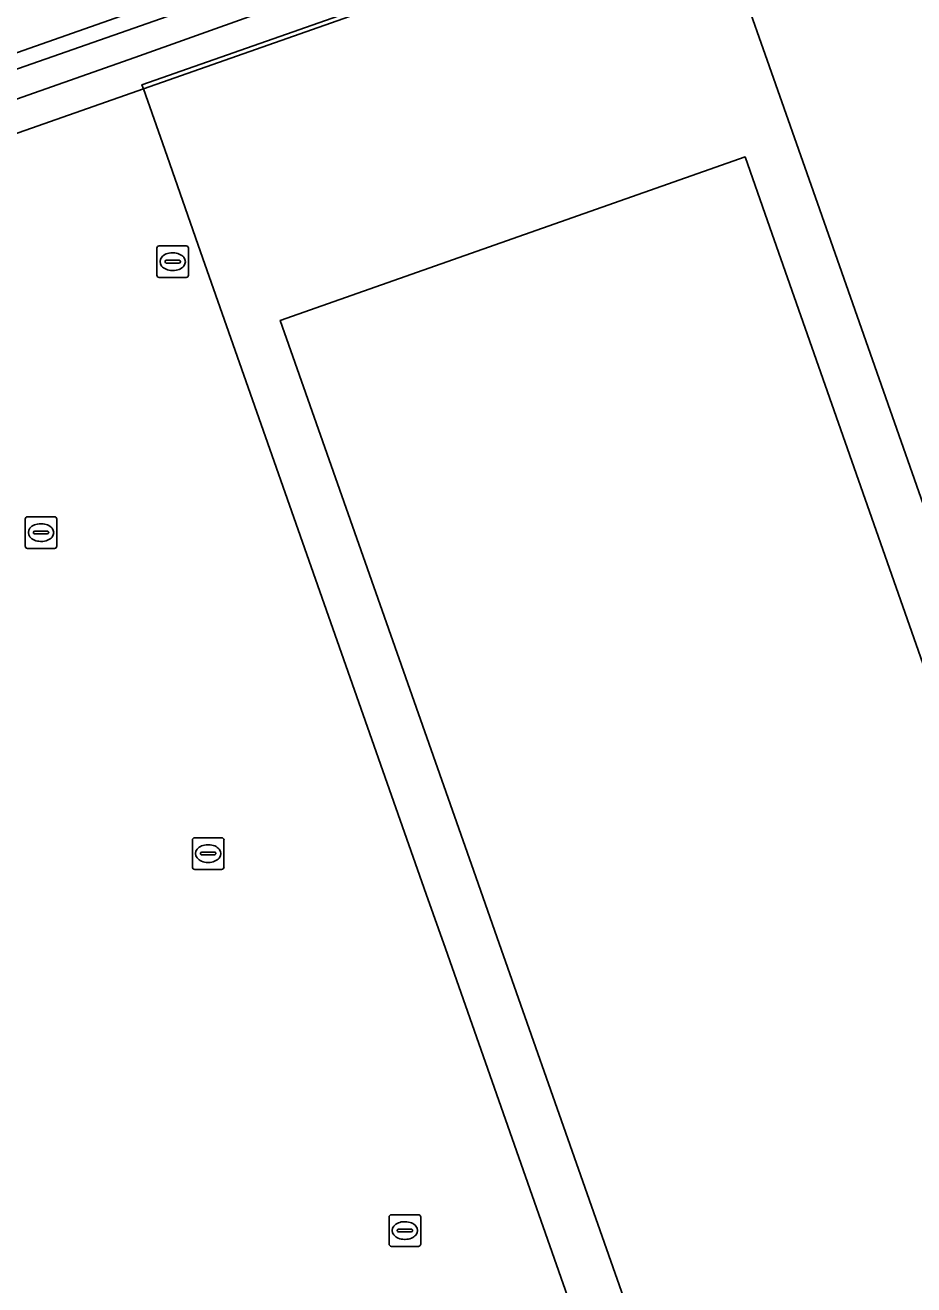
# Model space of a CAD drawing. Extents: x 157692 to 159674, y 381452 to 383291.
# Drawn here: x 159501.13 to 159529.23, y 382754.76 to 382794.59 of the extents above; entities that cross this region are included whole.
import ezdxf

# ---------------------------------------------------------------- set-up
doc = ezdxf.new("R2010")
doc.units = 0
for name, color, linetype in [('IMGEO_Erf', 7, 'Continuous'), ('IMGEO_Groenvoorziening', 7, 'Continuous'), ('IMGEO_Kolk', 7, 'Continuous'), ('IMGEO_Muur', 7, 'Continuous'), ('IMGEO_Pand', 7, 'Continuous'), ('IMGEO_Pand_overbouw', 7, 'Continuous'), ('IMGEO_Rijbaan_lokaal_gesloten', 7, 'Continuous'), ('IMGEO_Rijbaan_lokaal_open', 7, 'Continuous')]:
    doc.layers.add(name, color=color, linetype=linetype)

msp = doc.modelspace()

# ---------------------------------------------------------------- linework, layer by layer
at = {"layer": 'IMGEO_Erf'}
msp.add_lwpolyline([(159550.578, 382739.611), (159541.114, 382766.329), (159538.501, 382773.705), (159537.433, 382776.72), (159536.158, 382780.323), (159530.696, 382795.744), (159530.606, 382795.729), (159530.565, 382795.722), (159529.403, 382799.114), (159529.485, 382799.149), (159528.969, 382800.561), (159528.926, 382800.546), (159528.77, 382800.975), (159504.868, 382792.577), (159497.567, 382790.012), (159485.359, 382785.698), (159470.416, 382780.397), (159455.063, 382774.73), (159445.562, 382771.276)], dxfattribs=at)
msp.add_lwpolyline([(159515.984, 382765.942), (159515.38, 382767.66), (159509.196, 382785.254), (159523.896, 382790.422), (159524.605, 382788.401), (159541.515, 382740.221), (159543.182, 382735.47), (159528.504, 382730.322), (159524.863, 382740.679), (159524.205, 382742.552), (159522.482, 382747.456), (159521.822, 382749.332)], close=True, dxfattribs=at)
at = {"layer": 'IMGEO_Groenvoorziening'}
for points in [[(159527.65, 382802.579), (159493.859, 382790.748), (159460.155, 382778.837), (159460.147, 382778.88), (159459.355, 382778.599), (159454.208, 382776.774), (159454.06, 382776.712), (159454.161, 382776.472), (159448.479, 382774.562)], [(159439.575, 382770.264), (159450.926, 382774.348), (159457.26, 382776.642), (159470.301, 382781.444), (159479.563, 382784.691), (159487.02, 382787.379), (159504.599, 382793.564), (159521.555, 382799.63)]]:
    msp.add_lwpolyline(points, dxfattribs=at)
at = {"layer": 'IMGEO_Kolk'}
for p, q in [((159505.294, 382786.686), (159505.294, 382787.538)), ((159505.369, 382787.612), (159506.221, 382787.612)), ((159506.295, 382787.538), (159506.295, 382786.686)), ((159505.553, 382787.106), (159505.553, 382787.118)), ((159505.991, 382787.069), (159505.593, 382787.069)), ((159505.596, 382787.155), (159505.994, 382787.155)), ((159505.782, 382787.392), (159505.807, 382787.392)), ((159506.037, 382787.118), (159506.037, 382787.106)), ((159505.805, 382786.832), (159505.78, 382786.832)), ((159506.221, 382786.612), (159505.369, 382786.612)), ((159501.13, 382778.12), (159501.13, 382778.972)), ((159501.205, 382779.046), (159502.057, 382779.046)), ((159501.618, 382778.826), (159501.643, 382778.826)), ((159502.131, 382778.972), (159502.131, 382778.12)), ((159501.389, 382778.54), (159501.389, 382778.552)), ((159501.827, 382778.503), (159501.429, 382778.503)), ((159501.432, 382778.589), (159501.83, 382778.589)), ((159501.873, 382778.552), (159501.873, 382778.54)), ((159502.057, 382778.046), (159501.205, 382778.046)), ((159501.641, 382778.266), (159501.616, 382778.266)), ((159506.416, 382767.97), (159506.416, 382768.822)), ((159506.491, 382768.896), (159507.343, 382768.896)), ((159507.417, 382768.822), (159507.417, 382767.97)), ((159506.675, 382768.39), (159506.675, 382768.402)), ((159507.113, 382768.353), (159506.715, 382768.353)), ((159506.718, 382768.439), (159507.116, 382768.439)), ((159506.904, 382768.676), (159506.929, 382768.676)), ((159507.159, 382768.402), (159507.159, 382768.39)), ((159506.927, 382768.116), (159506.902, 382768.116)), ((159507.343, 382767.896), (159506.491, 382767.896)), ((159512.636, 382756.051), (159512.636, 382756.903)), ((159512.711, 382756.977), (159513.563, 382756.977)), ((159513.637, 382756.903), (159513.637, 382756.051)), ((159512.895, 382756.471), (159512.895, 382756.483)), ((159513.333, 382756.434), (159512.935, 382756.434)), ((159512.938, 382756.52), (159513.336, 382756.52)), ((159513.124, 382756.757), (159513.149, 382756.757)), ((159513.379, 382756.483), (159513.379, 382756.471)), ((159513.147, 382756.197), (159513.122, 382756.197)), ((159513.563, 382755.977), (159512.711, 382755.977))]:
    msp.add_line(p, q, dxfattribs=at)
for points in [[(159505.294, 382786.686), (159505.294, 382787.538)], [(159505.369, 382787.612), (159506.221, 382787.612)], [(159506.295, 382787.538), (159506.295, 382786.686)], [(159506.221, 382786.612), (159505.369, 382786.612)], [(159501.13, 382778.12), (159501.13, 382778.972)], [(159501.205, 382779.046), (159502.057, 382779.046)], [(159502.131, 382778.972), (159502.131, 382778.12)], [(159502.057, 382778.046), (159501.205, 382778.046)], [(159506.416, 382767.97), (159506.416, 382768.822)], [(159506.491, 382768.896), (159507.343, 382768.896)], [(159507.417, 382768.822), (159507.417, 382767.97)], [(159507.343, 382767.896), (159506.491, 382767.896)], [(159512.636, 382756.051), (159512.636, 382756.903)], [(159512.711, 382756.977), (159513.563, 382756.977)], [(159513.637, 382756.903), (159513.637, 382756.051)], [(159513.563, 382755.977), (159512.711, 382755.977)]]:
    msp.add_lwpolyline(points, dxfattribs=at)
for centre, radius, start, end in [((159505.371, 382787.536), 0.0765, 91.552, 178.448), ((159505.371, 382787.536), 0.0765, 91.552, 178.448), ((159506.219, 382787.536), 0.0765, 1.552, 88.448), ((159506.219, 382787.536), 0.0765, 1.552, 88.448), ((159505.593, 382787.115), 0.0403, 85.8775, 175.7526), ((159505.59, 382787.105), 0.0366, 178.938, 274.7102), ((159505.994, 382787.112), 0.043, 264.8664, 352.4533), ((159505.998, 382787.117), 0.0386, 1.7309, 96.639), ((159505.371, 382786.688), 0.0765, 181.552, 268.448), ((159505.371, 382786.688), 0.0765, 181.552, 268.448), ((159506.219, 382786.688), 0.0765, 271.552, 358.448), ((159506.219, 382786.688), 0.0765, 271.552, 358.448), ((159501.207, 382778.97), 0.0765, 91.552, 178.448), ((159501.207, 382778.97), 0.0765, 91.552, 178.448), ((159502.055, 382778.97), 0.0765, 1.552, 88.448), ((159502.055, 382778.97), 0.0765, 1.552, 88.448), ((159501.429, 382778.549), 0.0403, 85.8775, 175.7526), ((159501.426, 382778.539), 0.0366, 178.938, 274.7102), ((159501.83, 382778.546), 0.043, 264.8664, 352.4533), ((159501.834, 382778.551), 0.0386, 1.7309, 96.639), ((159501.207, 382778.122), 0.0765, 181.552, 268.448), ((159501.207, 382778.122), 0.0765, 181.552, 268.448), ((159502.055, 382778.122), 0.0765, 271.552, 358.448), ((159502.055, 382778.122), 0.0765, 271.552, 358.448), ((159506.493, 382768.82), 0.0765, 91.552, 178.448), ((159506.493, 382768.82), 0.0765, 91.552, 178.448), ((159507.341, 382768.82), 0.0765, 1.552, 88.448), ((159507.341, 382768.82), 0.0765, 1.552, 88.448), ((159506.715, 382768.399), 0.0403, 85.8775, 175.7526), ((159506.712, 382768.389), 0.0366, 178.938, 274.7102), ((159507.116, 382768.396), 0.043, 264.8664, 352.4533), ((159507.12, 382768.401), 0.0386, 1.7309, 96.639), ((159506.493, 382767.972), 0.0765, 181.552, 268.448), ((159506.493, 382767.972), 0.0765, 181.552, 268.448), ((159507.341, 382767.972), 0.0765, 271.552, 358.448), ((159507.341, 382767.972), 0.0765, 271.552, 358.448), ((159512.713, 382756.901), 0.0765, 91.552, 178.448), ((159512.713, 382756.901), 0.0765, 91.552, 178.448), ((159513.561, 382756.901), 0.0765, 1.552, 88.448), ((159513.561, 382756.901), 0.0765, 1.552, 88.448), ((159512.935, 382756.48), 0.0403, 85.8775, 175.7526), ((159512.932, 382756.47), 0.0366, 178.938, 274.7102), ((159513.336, 382756.477), 0.043, 264.8664, 352.4533), ((159513.34, 382756.482), 0.0386, 1.7309, 96.639), ((159512.713, 382756.053), 0.0765, 181.552, 268.448), ((159512.713, 382756.053), 0.0765, 181.552, 268.448), ((159513.561, 382756.053), 0.0765, 271.552, 358.448), ((159513.561, 382756.053), 0.0765, 271.552, 358.448)]:
    msp.add_arc(centre, radius, start, end, dxfattribs=at)
for centre, major_axis, ratio, start_param, end_param in [((159505.781, 382787.112), (-0.387, 0.002), 0.722429, 4.712389, 7.853982), ((159505.806, 382787.112), (-0.39, 0.002), 0.717154, 1.570796, 4.712389), ((159501.617, 382778.546), (-0.387, 0.002), 0.722429, 4.712389, 7.853982), ((159501.642, 382778.546), (-0.39, 0.002), 0.717154, 1.570796, 4.712389), ((159506.903, 382768.396), (-0.387, 0.002), 0.722429, 4.712389, 7.853982), ((159506.928, 382768.396), (-0.39, 0.002), 0.717154, 1.570796, 4.712389), ((159513.123, 382756.477), (-0.387, 0.002), 0.722429, 4.712389, 7.853982), ((159513.148, 382756.477), (-0.39, 0.002), 0.717154, 1.570796, 4.712389)]:
    msp.add_ellipse(centre, major_axis=major_axis, ratio=ratio, start_param=start_param, end_param=end_param, dxfattribs=at)
at = {"layer": 'IMGEO_Muur'}
msp.add_lwpolyline([(159528.77, 382800.975), (159528.545, 382801.592), (159528.38, 382802.031), (159528.228, 382801.978), (159521.555, 382799.63), (159504.599, 382793.564), (159487.02, 382787.379), (159479.563, 382784.691), (159470.301, 382781.444), (159457.26, 382776.642), (159450.926, 382774.348), (159439.575, 382770.264), (159440.012, 382769.292), (159445.562, 382771.276), (159455.063, 382774.73), (159470.416, 382780.397), (159485.359, 382785.698), (159497.567, 382790.012), (159504.868, 382792.577)], close=True, dxfattribs=at)
at = {"layer": 'IMGEO_Pand'}
msp.add_lwpolyline([(159524.605, 382788.401), (159523.896, 382790.422), (159509.196, 382785.254), (159515.38, 382767.66), (159515.984, 382765.942), (159521.822, 382749.332), (159522.482, 382747.456), (159524.205, 382742.552), (159524.863, 382740.679), (159528.504, 382730.322), (159543.182, 382735.47), (159541.515, 382740.221)], close=True, dxfattribs=at)
at = {"layer": 'IMGEO_Pand_overbouw'}
for points in [[(159524.528, 382793.658), (159523.367, 382796.965), (159522.667, 382798.959), (159504.823, 382792.705), (159504.868, 382792.577), (159505.541, 382790.659), (159506.679, 382787.421), (159507.637, 382784.693), (159513.813, 382767.108), (159514.417, 382765.39), (159520.25, 382748.781), (159520.909, 382746.904), (159522.631, 382742.003), (159523.286, 382740.138), (159526.552, 382730.839), (159529.077, 382723.648), (159529.739, 382721.762), (159547.573, 382728.03), (159547.007, 382729.641), (159545.85, 382732.936), (159543.099, 382740.77), (159526.179, 382788.957)], [(159523.896, 382790.422), (159524.605, 382788.401), (159541.515, 382740.221), (159543.182, 382735.47), (159528.504, 382730.322), (159524.863, 382740.679), (159524.205, 382742.552), (159522.482, 382747.456), (159521.822, 382749.332), (159515.984, 382765.942), (159515.38, 382767.66), (159509.196, 382785.254)]]:
    msp.add_lwpolyline(points, close=True, dxfattribs=at)
at = {"layer": 'IMGEO_Rijbaan_lokaal_gesloten'}
msp.add_lwpolyline([(159454.538, 382793.399), (159454.311, 382793.321), (159459.355, 382778.599), (159460.147, 382778.88), (159459.963, 382779.299), (159493.736, 382791.219), (159527.48, 382803.083), (159527.862, 382803.222), (159524.866, 382811.644), (159524.824, 382811.648)], dxfattribs=at)
at = {"layer": 'IMGEO_Rijbaan_lokaal_open'}
msp.add_lwpolyline([(159528.118, 382802.515), (159527.862, 382803.222), (159527.48, 382803.083), (159493.736, 382791.219), (159459.963, 382779.299), (159460.147, 382778.88), (159460.155, 382778.837), (159493.859, 382790.748), (159527.65, 382802.579)], dxfattribs=at)

doc.saveas('drawing.dxf')
